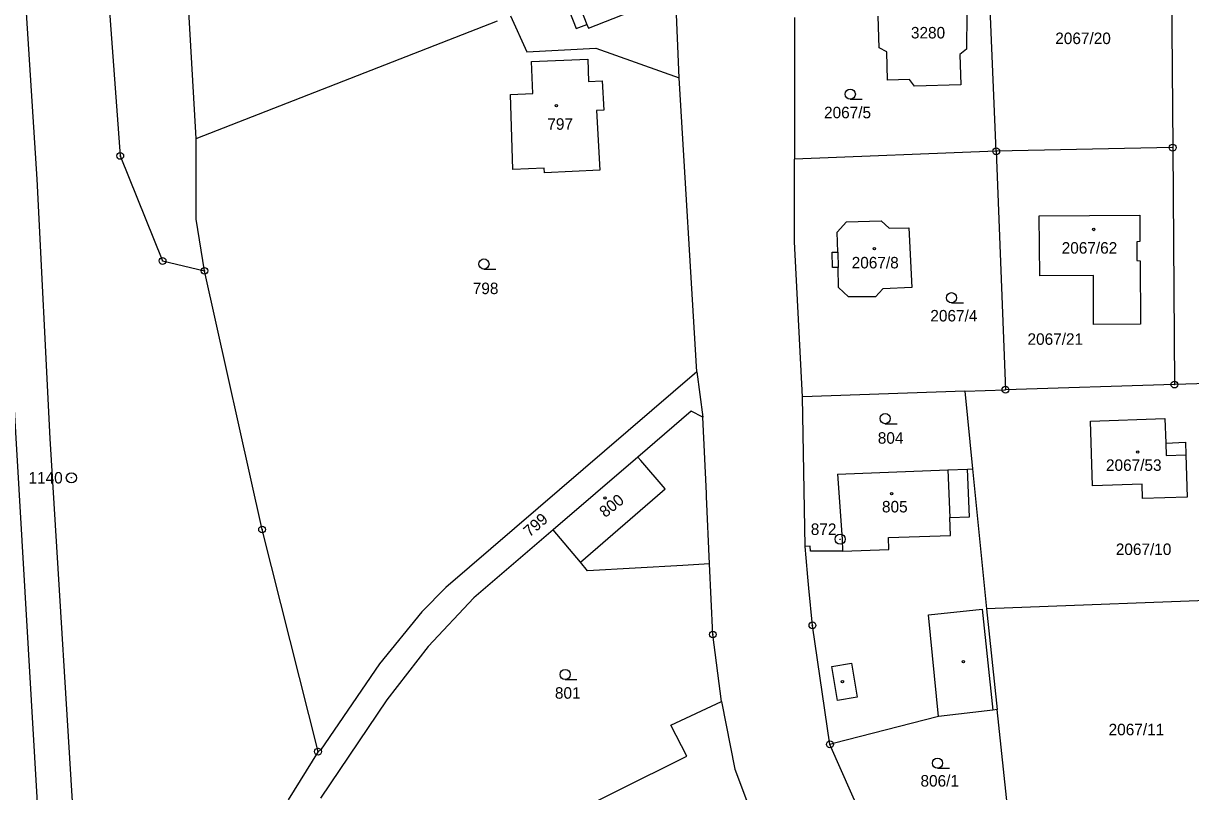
# Model space of a CAD drawing. Extents: x -736345 to -729997, y -1130177 to -1122501.
# Drawn here: x -733207.8 to -733035.2, y -1128364 to -1128250.5 of the extents above; entities that cross this region are included whole.
import ezdxf

# ---------------------------------------------------------------- set-up
doc = ezdxf.new("R2010")
doc.units = 0
for name, color, linetype in [('Vrstva 1', 7, 'Continuous'), ('Vrstva 10', 7, 'Continuous'), ('Vrstva 17', 7, 'Continuous'), ('Vrstva 18', 7, 'Continuous'), ('Vrstva 19', 7, 'Continuous'), ('Vrstva 25', 7, 'Continuous'), ('Vrstva 4', 7, 'Continuous')]:
    doc.layers.add(name, color=color, linetype=linetype)

msp = doc.modelspace()

# ---------------------------------------------------------------- linework, layer by layer
at = {"layer": 'Vrstva 1'}
for points in [[(-733199.26, -1128191.38), (-733193.44, -1128270.12)], [(-733038.09, -1128233.9), (-733037.83, -1128268.9)], [(-733063.92, -1128269.44), (-733065.4, -1128234.27)], [(-733182.2, -1128267.53), (-733183.95, -1128237.6)], [(-733110.82, -1128258.57), (-733111.57, -1128239.79)], [(-733135.73, -1128249.43), (-733133.32, -1128254.73)], [(-733068.26, -1128249.12), (-733068.29, -1128254.37)], [(-733182.2, -1128267.53), (-733137.67, -1128250.19)], [(-733093.77, -1128249.69), (-733093.76, -1128270.61)], [(-733081.25, -1128254.14), (-733081.39, -1128249.5)], [(-733133.32, -1128254.73), (-733123.12, -1128254.21)], [(-733123.12, -1128254.21), (-733110.82, -1128258.57)], [(-733080.08, -1128254.75), (-733081.25, -1128254.14)], [(-733068.29, -1128254.37), (-733069.28, -1128255.16)], [(-733132.62, -1128256.16), (-733124.31, -1128255.84)], [(-733132.45, -1128260.92), (-733132.62, -1128256.16)], [(-733124.31, -1128255.84), (-733124.2, -1128259.12)], [(-733079.99, -1128258.95), (-733080.08, -1128254.75)], [(-733069.28, -1128255.16), (-733069.15, -1128259.64)], [(-733211.99, -1128259.57), (-733204.04, -1128394.36)], [(-733124.2, -1128259.12), (-733122.19, -1128259.05)], [(-733122.19, -1128259.05), (-733121.95, -1128263.35)], [(-733108.18, -1128302.02), (-733110.82, -1128258.57)], [(-733076.75, -1128258.84), (-733079.99, -1128258.95)], [(-733076.02, -1128259.84), (-733076.75, -1128258.84)], [(-733069.15, -1128259.64), (-733076.02, -1128259.84)], [(-733135.76, -1128261.04), (-733132.45, -1128260.92)], [(-733135.38, -1128272.14), (-733135.76, -1128261.04)], [(-733121.95, -1128263.35), (-733123.04, -1128263.41)], [(-733123.04, -1128263.41), (-733122.54, -1128272.23)], [(-733182.24, -1128279.48), (-733182.2, -1128267.53)], [(-733193.44, -1128270.12), (-733187.18, -1128285.64)], [(-733063.92, -1128269.44), (-733093.76, -1128270.61)], [(-733037.83, -1128268.9), (-733063.92, -1128269.44)], [(-733063.92, -1128269.44), (-733062.56, -1128304.66)], [(-733037.83, -1128268.9), (-733037.57, -1128303.9)], [(-733093.76, -1128282.79), (-733093.76, -1128270.61)], [(-733130.74, -1128271.91), (-733135.38, -1128272.14)], [(-733130.7, -1128272.64), (-733130.74, -1128271.91)], [(-733122.54, -1128272.23), (-733130.7, -1128272.64)], [(-733180.99, -1128287.1), (-733182.24, -1128279.48)], [(-733087.43, -1128281.37), (-733086.06, -1128279.86)], [(-733086.06, -1128279.86), (-733080.94, -1128279.73)], [(-733080.94, -1128279.73), (-733079.77, -1128280.82)], [(-733057.55, -1128278.95), (-733042.68, -1128278.88)], [(-733057.49, -1128287.85), (-733057.55, -1128278.95)], [(-733042.68, -1128278.88), (-733042.67, -1128282.76)], [(-733087.36, -1128284.32), (-733087.43, -1128281.37)], [(-733079.77, -1128280.82), (-733076.82, -1128280.73)], [(-733076.82, -1128280.73), (-733076.42, -1128289.55)], [(-733092.56, -1128305.73), (-733093.76, -1128282.79)], [(-733042.67, -1128282.76), (-733043.14, -1128282.81)], [(-733043.14, -1128282.81), (-733043.13, -1128285.58)], [(-733187.18, -1128285.64), (-733180.99, -1128287.1)], [(-733088.2, -1128284.34), (-733087.36, -1128284.32)], [(-733088.14, -1128286.62), (-733088.2, -1128284.34)], [(-733043.13, -1128285.58), (-733042.64, -1128285.63)], [(-733042.64, -1128285.63), (-733042.59, -1128295)], [(-733172.47, -1128325.31), (-733180.99, -1128287.1)], [(-733087.3, -1128286.6), (-733088.14, -1128286.62)], [(-733087.22, -1128289.57), (-733087.3, -1128286.6)], [(-733049.56, -1128287.8), (-733057.49, -1128287.85)], [(-733049.52, -1128295.04), (-733049.56, -1128287.8)], [(-733085.74, -1128290.96), (-733087.22, -1128289.57)], [(-733080.67, -1128289.77), (-733081.78, -1128290.93)], [(-733076.42, -1128289.55), (-733080.67, -1128289.77)], [(-733081.78, -1128290.93), (-733085.74, -1128290.96)], [(-733042.59, -1128295), (-733049.52, -1128295.04)], [(-733108.18, -1128302.02), (-733145.28, -1128333.87)], [(-733108.18, -1128302.02), (-733107.3, -1128308.74)], [(-733068.57, -1128304.86), (-733062.56, -1128304.66)], [(-733037.57, -1128303.9), (-733062.56, -1128304.66)], [(-733032.57, -1128303.75), (-733037.57, -1128303.9)], [(-733068.57, -1128304.86), (-733092.56, -1128305.73)], [(-733092.18, -1128327.84), (-733092.56, -1128305.73)], [(-733068.57, -1128304.86), (-733067.42, -1128316.35)], [(-733109.04, -1128307.85), (-733116.92, -1128314.61)], [(-733107.3, -1128308.74), (-733109.04, -1128307.85)], [(-733106.78, -1128319.97), (-733107.3, -1128308.74)], [(-733049.97, -1128309.29), (-733038.97, -1128308.91)], [(-733049.68, -1128318.85), (-733049.97, -1128309.29)], [(-733038.97, -1128308.91), (-733038.85, -1128312.57)], [(-733038.85, -1128312.57), (-733035.95, -1128312.41)], [(-733035.95, -1128312.41), (-733035.86, -1128314.26)], [(-733116.92, -1128314.61), (-733129.43, -1128325.35)], [(-733035.86, -1128314.26), (-733035.68, -1128320.52)], [(-733087.39, -1128317.14), (-733071.06, -1128316.49)], [(-733071.06, -1128316.49), (-733068.15, -1128316.38)], [(-733068.15, -1128316.38), (-733067.42, -1128316.35)], [(-733067.42, -1128316.35), (-733065.37, -1128337.01)], [(-733087.39, -1128317.14), (-733086.72, -1128326.74)], [(-733106.76, -1128320.46), (-733106.78, -1128319.97)], [(-733042.33, -1128318.61), (-733049.68, -1128318.85)], [(-733042.3, -1128320.72), (-733042.33, -1128318.61)], [(-733106.3, -1128330.39), (-733106.76, -1128320.46)], [(-733035.68, -1128320.52), (-733042.3, -1128320.72)], [(-733164.2, -1128358.13), (-733172.47, -1128325.31)], [(-733129.43, -1128325.35), (-733141.17, -1128335.43)], [(-733125.38, -1128330.12), (-733129.43, -1128325.35)], [(-733086.72, -1128326.74), (-733086.66, -1128328.5)], [(-733091.45, -1128327.77), (-733092.18, -1128327.84)], [(-733092.03, -1128329.49), (-733092.18, -1128327.84)], [(-733091.39, -1128328.49), (-733091.45, -1128327.77)], [(-733086.66, -1128328.5), (-733091.39, -1128328.49)], [(-733124.34, -1128331.42), (-733125.38, -1128330.12)], [(-733106.3, -1128330.39), (-733110.24, -1128330.62)], [(-733105.82, -1128340.83), (-733106.3, -1128330.39)], [(-733091.76, -1128332.35), (-733092.03, -1128329.49)], [(-733110.24, -1128330.62), (-733124.34, -1128331.42)], [(-733145.28, -1128333.87), (-733148.87, -1128337.47)], [(-733091.61, -1128333.96), (-733091.76, -1128332.35)], [(-733091.1, -1128339.47), (-733091.61, -1128333.96)], [(-733141.17, -1128335.43), (-733147.89, -1128342.62)], [(-733026.25, -1128335.53), (-733065.37, -1128337.01)], [(-733148.87, -1128337.47), (-733155.13, -1128345.16)], [(-733065.37, -1128337.01), (-733063.78, -1128351.91)], [(-733104.54, -1128350.72), (-733105.82, -1128340.83)], [(-733088.5, -1128357.05), (-733091.1, -1128339.47)], [(-733147.89, -1128342.62), (-733154, -1128350.46)], [(-733155.13, -1128345.16), (-733163.82, -1128357.92)], [(-733154, -1128350.46), (-733163.81, -1128365)], [(-733112.02, -1128354.23), (-733104.54, -1128350.72)], [(-733104.54, -1128350.72), (-733102.56, -1128360.73)], [(-733072.45, -1128352.92), (-733088.05, -1128356.94)], [(-733064.43, -1128351.98), (-733072.45, -1128352.92)], [(-733063.78, -1128351.91), (-733064.43, -1128351.98)], [(-733061.8, -1128370.49), (-733063.78, -1128351.91)], [(-733109.69, -1128358.78), (-733112.02, -1128354.23)], [(-733164.2, -1128358.13), (-733168.63, -1128365.26)], [(-733163.82, -1128357.92), (-733164.2, -1128358.13)], [(-733088.05, -1128356.94), (-733088.5, -1128357.05)], [(-733082.03, -1128371.75), (-733088.5, -1128357.05)], [(-733161.46, -1128384.53), (-733109.69, -1128358.78)], [(-733102.56, -1128360.73), (-733094.5, -1128382.17)]]:
    msp.add_lwpolyline(points, dxfattribs=at)
at = {"layer": 'Vrstva 10'}
for points in [[(-733208.46, -1128232.03), (-733205.78, -1128273.55)], [(-733205.78, -1128273.55), (-733203.83, -1128311.89)], [(-733203.83, -1128311.89), (-733199.95, -1128375.08)]]:
    msp.add_lwpolyline(points, dxfattribs=at)
at = {"layer": 'Vrstva 25'}
for points in [[(-733085.5, -1128261.76), (-733083.75, -1128261.76)], [(-733139.66, -1128286.84), (-733137.91, -1128286.84)], [(-733070.52, -1128291.82), (-733068.77, -1128291.82)], [(-733080.33, -1128309.68), (-733078.58, -1128309.68)], [(-733127.66, -1128347.47), (-733125.91, -1128347.47)], [(-733072.59, -1128360.57), (-733070.84, -1128360.57)]]:
    msp.add_lwpolyline(points, dxfattribs=at)
for centre, radius in [((-733085.5, -1128261.01), 0.75), ((-733128.96, -1128262.72), 0.175), ((-733037.83, -1128268.9), 0.5), ((-733193.44, -1128270.12), 0.5), ((-733193.44, -1128270.12), 0.032), ((-733063.92, -1128269.44), 0.5), ((-733063.92, -1128269.44), 0.032), ((-733037.83, -1128268.9), 0.032), ((-733049.51, -1128280.99), 0.175), ((-733081.92, -1128283.82), 0.175), ((-733187.18, -1128285.64), 0.5), ((-733187.18, -1128285.64), 0.032), ((-733139.66, -1128286.09), 0.75), ((-733180.99, -1128287.1), 0.5), ((-733180.99, -1128287.1), 0.032), ((-733070.52, -1128291.07), 0.75), ((-733062.56, -1128304.66), 0.5), ((-733062.56, -1128304.66), 0.032), ((-733037.57, -1128303.9), 0.5), ((-733037.57, -1128303.9), 0.032), ((-733080.33, -1128308.93), 0.75), ((-733043, -1128313.87), 0.175), ((-733200.67, -1128317.67), 0.75), ((-733200.67, -1128317.67), 0.032), ((-733079.38, -1128320.03), 0.175), ((-733121.78, -1128320.64), 0.175), ((-733172.47, -1128325.31), 0.5), ((-733172.47, -1128325.31), 0.032), ((-733087, -1128326.75), 0.75), ((-733087, -1128326.75), 0.032), ((-733091.1, -1128339.47), 0.5), ((-733105.82, -1128340.83), 0.5), ((-733105.82, -1128340.83), 0.032), ((-733091.1, -1128339.47), 0.032), ((-733127.66, -1128346.72), 0.75), ((-733068.78, -1128344.82), 0.175), ((-733086.65, -1128347.8), 0.175), ((-733164.2, -1128358.13), 0.5), ((-733164.2, -1128358.13), 0.032), ((-733088.5, -1128357.05), 0.5), ((-733088.5, -1128357.05), 0.032), ((-733072.59, -1128359.82), 0.75)]:
    msp.add_circle(centre, radius, dxfattribs=at)
at = {"layer": 'Vrstva 4'}
for points in [[(-733127.02, -1128248.78), (-733126.04, -1128251.3)], [(-733125.44, -1128248.19), (-733124.45, -1128250.7)], [(-733124.23, -1128251.25), (-733115.54, -1128247.84)], [(-733126.04, -1128251.3), (-733124.45, -1128250.7)], [(-733124.45, -1128250.7), (-733124.23, -1128251.25)], [(-733087.36, -1128284.32), (-733087.3, -1128286.6)], [(-733038.85, -1128312.57), (-733038.79, -1128314.4)], [(-733116.46, -1128315.14), (-733116.92, -1128314.61)], [(-733038.79, -1128314.4), (-733035.86, -1128314.26)], [(-733112.88, -1128319.32), (-733116.46, -1128315.14)], [(-733071.06, -1128316.49), (-733070.78, -1128323.55)], [(-733067.87, -1128323.43), (-733068.15, -1128316.38)], [(-733125.38, -1128330.12), (-733113.26, -1128319.65)], [(-733113.26, -1128319.65), (-733112.88, -1128319.32)], [(-733070.78, -1128323.55), (-733067.87, -1128323.43)], [(-733070.67, -1128326.18), (-733070.78, -1128323.55)], [(-733079.85, -1128326.48), (-733070.67, -1128326.18)], [(-733079.79, -1128328.28), (-733079.85, -1128326.48)], [(-733086.66, -1128328.5), (-733079.79, -1128328.28)], [(-733073.92, -1128337.94), (-733066.01, -1128337.07)], [(-733066.01, -1128337.07), (-733064.43, -1128351.98)], [(-733072.45, -1128352.92), (-733073.92, -1128337.94)], [(-733088.25, -1128345.56), (-733085.34, -1128345.08)], [(-733087.39, -1128350.58), (-733088.25, -1128345.56)], [(-733085.34, -1128345.08), (-733084.47, -1128350.08)], [(-733084.47, -1128350.08), (-733087.39, -1128350.58)]]:
    msp.add_lwpolyline(points, dxfattribs=at)

# ---------------------------------------------------------------- texts
at = {"layer": 'Vrstva 17'}
for s, p in [('1140', (-733207.011, -1128318.52)), ('872', (-733091.34, -1128326.12))]:
    msp.add_text(s, height=1.7, dxfattribs=at).set_placement(p)
at = {"layer": 'Vrstva 18'}
for s, p in [('2067/20', (-733055.19, -1128253.6)), ('2067/5', (-733089.38, -1128264.56)), ('798', (-733141.32, -1128290.54)), ('2067/4', (-733073.66, -1128294.58)), ('2067/21', (-733059.29, -1128298.03)), ('804', (-733081.43, -1128312.64)), ('2067/10', (-733046.24, -1128329.08)), ('801', (-733129.17, -1128350.31)), ('2067/11', (-733047.3, -1128355.71)), ('806/1', (-733075.12, -1128363.29))]:
    msp.add_text(s, height=1.7, dxfattribs=at).set_placement(p)
msp.add_text('799', height=1.7, rotation=41.10033, dxfattribs=at).set_placement((-733132.911, -1128326.518))
at = {"layer": 'Vrstva 19'}
for s, p in [('3280', (-733076.53, -1128252.77)), ('797', (-733130.29, -1128266.26)), ('2067/62', (-733054.24, -1128284.56)), ('2067/8', (-733085.29, -1128286.74)), ('2067/53', (-733047.69, -1128316.65)), ('805', (-733080.81, -1128322.79))]:
    msp.add_text(s, height=1.7, dxfattribs=at).set_placement(p)
msp.add_text('800', height=1.7, rotation=38.80031, dxfattribs=at).set_placement((-733121.74, -1128323.639))

doc.saveas('drawing.dxf')
